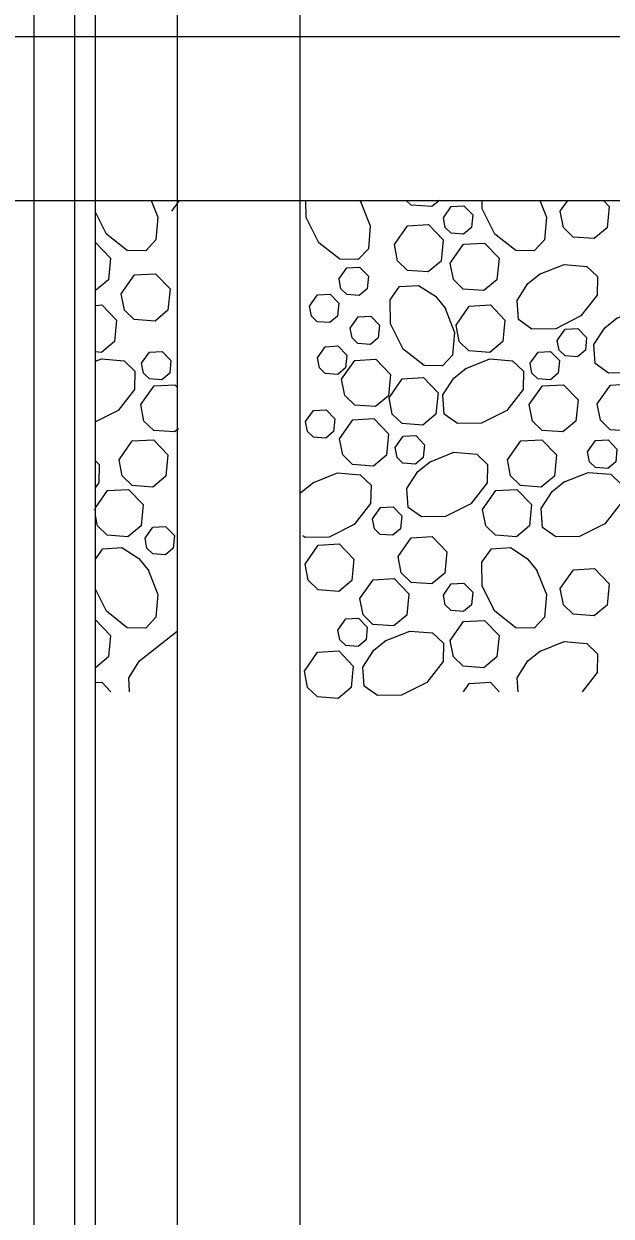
# Model space of a CAD drawing. Extents: x 99968 to 128667, y 90163 to 102182.
# Drawn here: x 122094.4 to 122171.6, y 98218.3 to 98374.9 of the extents above; entities that cross this region are included whole.
import ezdxf

# ---------------------------------------------------------------- set-up
doc = ezdxf.new("R2010")
doc.units = 0
doc.layers.add('RD Standard Plans Active', color=7, linetype='Continuous')

msp = doc.modelspace()

# ---------------------------------------------------------------- linework, layer by layer
at = {"layer": 'RD Standard Plans Active'}
for p, q in [((122095.7, 98351.73), (122095.7, 98771.14)), ((122101.08, 98351.73), (122101.08, 98771.14)), ((122103.76, 98066.74), (122103.76, 98771.14)), ((122114.52, 98478.09), (122114.52, 98160.54)), ((122130.65, 98478.09), (122130.65, 98160.54)), ((121892.91, 98373.24), (122303.48, 98373.24)), ((121884.09, 98351.73), (122313.7, 98351.73)), ((122095.7, 98066.74), (122095.7, 98351.73)), ((122101.08, 98066.74), (122101.08, 98351.73))]:
    msp.add_line(p, q, dxfattribs=at)
for points in [[(122111.11, 98351.73), (122111.99, 98349.51), (122111.73, 98346.54), (122110.38, 98345.11), (122107.96, 98345.16), (122105.22, 98347.31), (122103.76, 98350.19)], [(122113.82, 98350.3), (122114.82, 98351.73)], [(122138.62, 98351.6), (122139.91, 98348.37), (122139.65, 98345.37), (122138.31, 98343.96), (122135.89, 98344.01), (122133.13, 98346.16), (122131.48, 98349.48), (122131.44, 98351.73)], [(122138.5, 98351.73), (122138.7, 98351.47)], [(122148.99, 98351.73), (122148, 98350.92), (122145.27, 98351.1), (122144.62, 98351.73)], [(122162.18, 98351.73), (122163.06, 98349.51), (122162.8, 98346.54), (122161.45, 98345.11), (122159.03, 98345.16), (122156.29, 98347.31), (122154.62, 98350.63), (122154.6, 98351.73)], [(122164.89, 98350.3), (122165.89, 98351.73)], [(122170.56, 98351.73), (122171.32, 98350.93), (122171.04, 98348.14), (122169.33, 98346.71), (122166.59, 98346.91), (122165.31, 98348.16), (122164.89, 98350.3)], [(122149.52, 98349.45), (122150.56, 98350.93), (122152.22, 98351.02), (122153.37, 98349.82), (122153.21, 98348.15), (122152.18, 98347.29), (122150.54, 98347.41), (122149.77, 98348.16), (122149.52, 98349.45)], [(122143.07, 98345.93), (122144.8, 98348.39), (122147.58, 98348.56), (122149.5, 98346.56), (122149.22, 98343.76), (122147.51, 98342.35), (122144.78, 98342.53), (122143.49, 98343.78), (122143.07, 98345.93)], [(122103.76, 98346.18), (122105.76, 98344.12), (122105.49, 98341.31), (122103.76, 98339.88)], [(122150.41, 98343.48), (122152.14, 98345.96), (122154.91, 98346.11), (122156.84, 98344.12), (122156.56, 98341.31), (122154.85, 98339.89), (122152.11, 98340.09), (122150.83, 98341.33), (122150.41, 98343.48)], [(122135.79, 98341.39), (122136.83, 98342.87), (122138.5, 98342.97), (122139.65, 98341.77), (122139.49, 98340.1), (122138.46, 98339.24), (122136.82, 98339.35), (122136.05, 98340.11), (122135.8, 98341.39)], [(122162.15, 98342.03), (122165.4, 98343.32), (122168.39, 98343.06), (122169.79, 98341.72), (122169.75, 98339.3), (122167.6, 98336.55), (122164.28, 98334.88), (122161.15, 98334.83), (122159.38, 98336.08), (122159.21, 98338.58), (122160.64, 98340.8), (122162.29, 98342.12)], [(122107.16, 98339.47), (122108.9, 98341.93), (122111.67, 98342.1), (122113.59, 98340.1), (122113.31, 98337.3), (122111.61, 98335.88), (122108.86, 98336.07), (122107.58, 98337.32), (122107.16, 98339.47)], [(122131.92, 98337.83), (122132.96, 98339.31), (122134.62, 98339.4), (122135.78, 98338.21), (122135.61, 98336.53), (122134.59, 98335.67), (122132.94, 98335.79), (122132.16, 98336.54), (122131.92, 98337.83)], [(122149.7, 98337.64), (122150.99, 98334.39), (122150.73, 98331.42), (122149.38, 98330), (122146.97, 98330.05), (122144.21, 98332.2), (122142.56, 98335.52), (122142.5, 98338.65), (122143.75, 98340.42), (122146.24, 98340.57), (122148.48, 98339.15), (122149.78, 98337.51)], [(122103.76, 98337.93), (122104.62, 98337.99), (122106.54, 98335.98), (122106.26, 98333.19), (122104.55, 98331.77), (122103.76, 98331.83)], [(122151.18, 98335.36), (122152.91, 98337.82), (122155.69, 98337.99), (122157.61, 98335.98), (122157.33, 98333.19), (122155.62, 98331.77), (122152.88, 98331.97), (122151.6, 98333.21), (122151.18, 98335.36)], [(122137.27, 98334.96), (122138.3, 98336.45), (122139.96, 98336.53), (122141.11, 98335.34), (122140.95, 98333.66), (122139.92, 98332.8), (122138.29, 98332.93), (122137.51, 98333.67), (122137.27, 98334.96)], [(122172.23, 98336.23), (122175.47, 98337.52), (122178.45, 98337.26), (122179.87, 98335.91), (122179.83, 98333.49), (122177.68, 98330.75), (122174.35, 98329.08), (122171.21, 98329.03), (122169.45, 98330.29), (122169.29, 98332.78), (122170.72, 98335.01), (122172.35, 98336.32)], [(122164.49, 98333.34), (122165.54, 98334.81), (122167.19, 98334.91), (122168.35, 98333.72), (122168.18, 98332.04), (122167.16, 98331.18), (122165.51, 98331.3), (122164.74, 98332.05), (122164.49, 98333.34)], [(122109.84, 98330.33), (122110.88, 98331.8), (122112.54, 98331.9), (122113.7, 98330.71), (122113.53, 98329.03), (122112.51, 98328.17), (122110.86, 98328.29), (122110.09, 98329.04), (122109.84, 98330.33)], [(122132.95, 98331.04), (122133.99, 98332.51), (122135.66, 98332.61), (122136.81, 98331.42), (122136.65, 98329.74), (122135.62, 98328.88), (122133.99, 98328.99), (122133.21, 98329.75), (122132.96, 98331.04)], [(122160.91, 98330.33), (122161.96, 98331.8), (122163.61, 98331.9), (122164.78, 98330.71), (122164.6, 98329.03), (122163.58, 98328.17), (122161.93, 98328.29), (122161.16, 98329.04), (122160.91, 98330.33)], [(122103.76, 98330.59), (122104.56, 98330.91), (122107.55, 98330.65), (122108.96, 98329.31), (122108.92, 98326.89), (122106.77, 98324.13), (122103.76, 98322.63)], [(122136.14, 98328.23), (122137.88, 98330.71), (122140.65, 98330.86), (122142.58, 98328.87), (122142.3, 98326.07), (122140.59, 98324.64), (122137.86, 98324.84), (122136.57, 98326.09), (122136.14, 98328.23)], [(122152.38, 98329.62), (122155.63, 98330.91), (122158.61, 98330.65), (122160.03, 98329.31), (122159.99, 98326.89), (122157.84, 98324.13), (122154.51, 98322.47), (122151.39, 98322.42), (122149.62, 98323.67), (122149.45, 98326.17), (122150.88, 98328.39), (122152.52, 98329.7)], [(122142.38, 98325.81), (122144.11, 98328.29), (122146.89, 98328.45), (122148.81, 98326.45), (122148.54, 98323.65), (122146.82, 98322.22), (122144.09, 98322.43), (122142.8, 98323.67), (122142.38, 98325.81)], [(122109.72, 98324.9), (122111.47, 98327.38), (122114.23, 98327.52), (122114.48, 98327.26)], [(122160.79, 98324.9), (122162.53, 98327.38), (122165.3, 98327.52), (122167.23, 98325.53), (122166.94, 98322.74), (122165.24, 98321.31), (122162.5, 98321.51), (122161.21, 98322.75), (122160.79, 98324.9)], [(122169.75, 98325), (122171.48, 98327.47), (122174.26, 98327.63), (122176.18, 98325.63), (122175.9, 98322.84), (122174.19, 98321.41), (122171.45, 98321.61), (122170.17, 98322.85), (122169.75, 98325)], [(122114.67, 98321.73), (122114.17, 98321.31), (122111.43, 98321.51), (122110.14, 98322.75), (122109.72, 98324.9)], [(122131.39, 98322.67), (122132.44, 98324.15), (122134.1, 98324.24), (122135.25, 98323.05), (122135.09, 98321.37), (122134.06, 98320.51), (122132.42, 98320.63), (122131.65, 98321.38), (122131.4, 98322.67)], [(122135.87, 98320.42), (122137.6, 98322.9), (122140.37, 98323.06), (122142.3, 98321.06), (122142.02, 98318.26), (122140.31, 98316.83), (122137.57, 98317.03), (122136.29, 98318.29), (122135.87, 98320.42)], [(122143.17, 98319.27), (122144.21, 98320.74), (122145.88, 98320.84), (122147.03, 98319.64), (122146.87, 98317.96), (122145.84, 98317.1), (122144.2, 98317.22), (122143.43, 98317.98), (122143.18, 98319.27)], [(122106.88, 98317.67), (122108.62, 98320.14), (122111.39, 98320.3), (122113.31, 98318.31), (122113.04, 98315.51), (122111.32, 98314.08), (122108.58, 98314.28), (122107.3, 98315.53), (122106.88, 98317.67)], [(122157.94, 98317.67), (122159.68, 98320.14), (122162.45, 98320.3), (122164.38, 98318.31), (122164.11, 98315.51), (122162.39, 98314.08), (122159.66, 98314.28), (122158.36, 98315.53), (122157.95, 98317.67)], [(122168.47, 98318.69), (122169.52, 98320.17), (122171.18, 98320.26), (122172.33, 98319.07), (122172.17, 98317.39), (122171.14, 98316.53), (122169.51, 98316.65), (122168.73, 98317.4), (122168.48, 98318.69)], [(122103.76, 98317.51), (122104.25, 98317.03), (122104.2, 98314.62), (122103.76, 98314.07)], [(122147.68, 98317.36), (122150.91, 98318.64), (122153.9, 98318.39), (122155.31, 98317.03), (122155.27, 98314.62), (122153.12, 98311.87), (122149.79, 98310.21), (122146.66, 98310.16), (122144.9, 98311.4), (122144.73, 98313.9), (122146.15, 98316.13), (122147.8, 98317.45)], [(122132.36, 98314.65), (122135.6, 98315.94), (122138.59, 98315.68), (122140, 98314.34), (122139.95, 98311.92), (122137.8, 98309.16), (122134.48, 98307.5), (122131.35, 98307.45), (122131.02, 98307.68)], [(122165.3, 98314.74), (122168.55, 98316.01), (122171.53, 98315.76), (122172.95, 98314.41), (122172.9, 98311.99), (122170.75, 98309.25), (122167.43, 98307.58), (122164.3, 98307.53), (122162.54, 98308.78), (122162.37, 98311.27), (122163.8, 98313.51), (122165.44, 98314.82)], [(122130.67, 98313.16), (122130.84, 98313.42), (122132.49, 98314.74)], [(122103.76, 98311.36), (122105.34, 98313.62), (122108.12, 98313.77), (122110.04, 98311.78), (122109.77, 98308.97), (122108.05, 98307.55), (122105.33, 98307.74), (122104.03, 98308.99), (122103.76, 98310.36)], [(122154.68, 98311.14), (122156.42, 98313.62), (122159.19, 98313.77), (122161.12, 98311.78), (122160.84, 98308.97), (122159.12, 98307.55), (122156.38, 98307.74), (122155.1, 98308.99), (122154.68, 98311.14)], [(122103.63, 98311.08), (122103.61, 98311.14)], [(122140.19, 98309.91), (122141.23, 98311.38), (122142.9, 98311.47), (122144.05, 98310.28), (122143.89, 98308.61), (122142.86, 98307.74), (122141.22, 98307.86), (122140.45, 98308.61), (122140.2, 98309.91)], [(122110.29, 98307.35), (122111.33, 98308.82), (122112.99, 98308.91), (122114.15, 98307.72), (122113.98, 98306.05), (122112.96, 98305.19), (122111.31, 98305.3), (122110.54, 98306.06), (122110.29, 98307.35)], [(122131.33, 98303.97), (122133.06, 98306.45), (122135.83, 98306.6), (122137.76, 98304.61), (122137.48, 98301.81), (122135.77, 98300.38), (122133.04, 98300.58), (122131.75, 98301.83), (122131.33, 98303.97)], [(122143.55, 98304.95), (122145.3, 98307.42), (122148.06, 98307.57), (122149.98, 98305.58), (122149.71, 98302.78), (122148, 98301.36), (122145.27, 98301.56), (122143.97, 98302.81), (122143.55, 98304.95)], [(122103.76, 98304.6), (122104.76, 98305.98), (122107.25, 98306.14), (122109.48, 98304.71), (122110.79, 98303.08)], [(122161.77, 98303.2), (122163.06, 98299.96), (122162.8, 98296.98), (122161.45, 98295.56), (122159.03, 98295.6), (122156.29, 98297.76), (122154.62, 98301.08), (122154.57, 98304.22), (122155.83, 98305.98), (122158.32, 98306.14), (122160.55, 98304.71), (122161.86, 98303.08)], [(122110.7, 98303.2), (122111.99, 98299.96), (122111.73, 98296.98), (122110.38, 98295.56), (122107.96, 98295.6), (122105.22, 98297.76), (122103.76, 98300.65)], [(122164.89, 98300.76), (122166.62, 98303.22), (122169.4, 98303.38), (122171.32, 98301.38), (122171.04, 98298.58), (122169.33, 98297.16), (122166.59, 98297.36), (122165.31, 98298.6), (122164.89, 98300.76)], [(122138.55, 98299.43), (122140.28, 98301.91), (122143.06, 98302.07), (122144.98, 98300.07), (122144.71, 98297.27), (122142.99, 98295.84), (122140.26, 98296.04), (122138.98, 98297.3), (122138.55, 98299.43)], [(122149.52, 98299.89), (122150.56, 98301.38), (122152.22, 98301.46), (122153.37, 98300.27), (122153.21, 98298.59), (122152.18, 98297.73), (122150.54, 98297.86), (122149.77, 98298.6), (122149.52, 98299.89)], [(122135.65, 98295.29), (122136.69, 98296.76), (122138.36, 98296.86), (122139.51, 98295.67), (122139.35, 98293.99), (122138.32, 98293.13), (122136.68, 98293.25), (122135.91, 98294), (122135.66, 98295.29)], [(122103.76, 98296.64), (122105.76, 98294.56), (122105.49, 98291.76), (122103.76, 98290.33)], [(122150.41, 98293.93), (122152.14, 98296.4), (122154.91, 98296.55), (122156.84, 98294.56), (122156.56, 98291.76), (122154.85, 98290.33), (122152.11, 98290.54), (122150.83, 98291.79), (122150.41, 98293.93)], [(122108.27, 98287.2), (122108.14, 98289.02), (122109.57, 98291.26), (122114.52, 98295.17)], [(122141.86, 98293.9), (122145.12, 98295.17), (122148.09, 98294.92), (122149.51, 98293.57), (122149.47, 98291.15), (122147.32, 98288.41), (122144, 98286.74), (122140.87, 98286.69), (122139.1, 98287.93), (122138.93, 98290.43), (122140.36, 98292.67), (122142.01, 98293.98)], [(122162.15, 98292.47), (122165.4, 98293.77), (122168.39, 98293.51), (122169.79, 98292.16), (122169.75, 98289.74), (122167.78, 98287.2)], [(122131.24, 98289.91), (122132.97, 98292.39), (122135.75, 98292.55), (122137.67, 98290.55), (122137.39, 98287.75), (122135.68, 98286.32), (122132.95, 98286.53), (122131.66, 98287.77), (122131.24, 98289.91)], [(122159.34, 98287.2), (122159.21, 98289.02), (122160.64, 98291.26), (122162.29, 98292.56)], [(122103.76, 98288.39), (122104.62, 98288.43), (122105.8, 98287.2)], [(122152.16, 98287.2), (122152.91, 98288.28), (122155.69, 98288.43), (122156.87, 98287.2)]]:
    msp.add_lwpolyline(points, dxfattribs=at)

doc.saveas('drawing.dxf')
